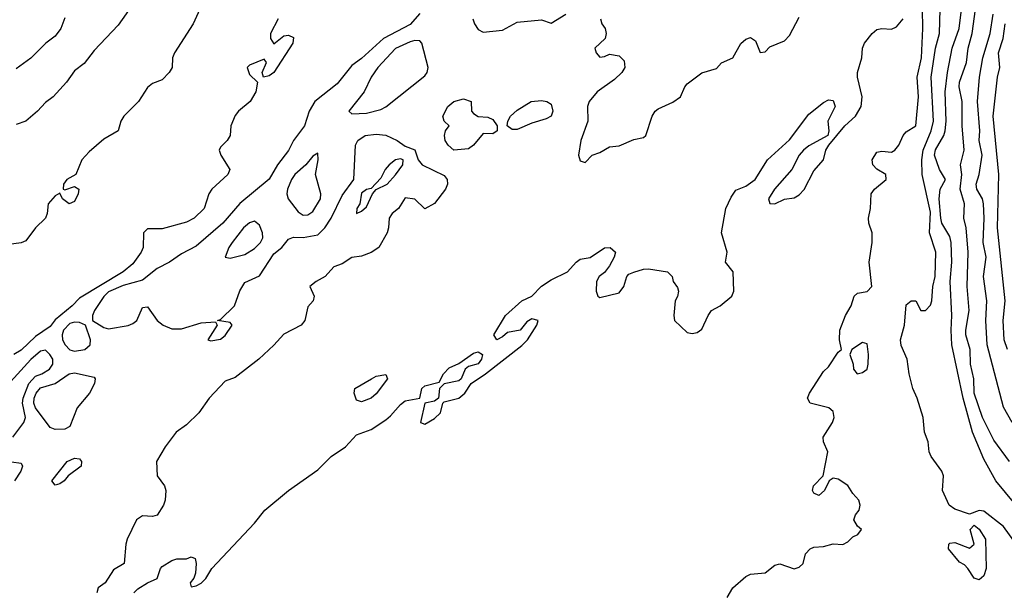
# Model space of a CAD drawing. Header units: metres. Extents: x -46681 to -43747, y -240911 to -237677.
# Tile 513 of 656: x -46500 to -46399, y -239019 to -238961. Entities that reach past the tile are written whole.
import ezdxf

# ---------------------------------------------------------------- set-up
doc = ezdxf.new("R2010")
doc.units = ezdxf.units.M
doc.layers.add('CONTOUR_INDEX', color=1, linetype='Continuous')
doc.layers.add('CONTOUR_INTER', color=3, linetype='Continuous')

msp = doc.modelspace()

# ---------------------------------------------------------------- linework, layer by layer
at = {"layer": 'CONTOUR_INDEX'}
for points, elevation in [([(-46453.15, -238960.52), (-46452.99, -238961.02), (-46452.6, -238961.6), (-46452.1, -238961.9), (-46450.1, -238961.67), (-46448.6, -238960.84), (-46446.1, -238960.62), (-46445.1, -238960.96), (-46443.58, -238960.02)], 70), ([(-46397.99, -239006.02), (-46399.6, -239003.84), (-46400.76, -239001.52), (-46401.6, -238999.02), (-46401.65, -238997.52), (-46401.97, -238996.02), (-46402.01, -238994.52), (-46402.46, -238993.02), (-46402.48, -238992.52), (-46402.11, -238990.52), (-46402.34, -238988.02), (-46402.23, -238984.52), (-46402.43, -238982.02), (-46402.66, -238981.02), (-46402.61, -238979.52), (-46403.04, -238978.02), (-46402.88, -238976.52), (-46403.01, -238975.52), (-46402.65, -238974.02), (-46402.84, -238971.52), (-46402.84, -238969.02), (-46403.16, -238967.52), (-46403.13, -238967.02), (-46402.41, -238965.02), (-46402.23, -238963.52), (-46401.81, -238962.02), (-46401.48, -238959.52)], 75), ([(-46495.1, -238960.42), (-46495.52, -238961.52), (-46496.1, -238962.28), (-46497.04, -238963.02), (-46498.6, -238964.55), (-46500.1, -238965.67)], 75), ([(-46440.04, -238960.52), (-46439.89, -238961.02), (-46439.55, -238961.52), (-46439.44, -238962.02), (-46439.54, -238962.52), (-46440.61, -238963.52), (-46440.47, -238964.02), (-46440.1, -238964.44), (-46439.6, -238964.37), (-46439.1, -238964.14), (-46438.1, -238964.32), (-46437.6, -238964.84), (-46437.51, -238965.52), (-46437.83, -238966.02), (-46438.6, -238966.76), (-46440.38, -238968.02), (-46441.2, -238969.02), (-46441.37, -238969.52), (-46441.32, -238971.02), (-46442.06, -238973.02), (-46442.28, -238974.52), (-46442.1, -238975.13), (-46441.6, -238975.27), (-46440.88, -238974.52), (-46440.1, -238974.25), (-46439.1, -238973.69), (-46438.1, -238973.57), (-46436.6, -238972.91), (-46435.6, -238972.73), (-46435.37, -238972.52), (-46434.71, -238970.52), (-46434.41, -238970.02), (-46434.1, -238969.76), (-46432.6, -238969.09), (-46431.79, -238968.52), (-46431.36, -238967.52), (-46431.1, -238967.19), (-46429.6, -238966.08), (-46428.1, -238965.61), (-46427.6, -238965.03), (-46426.41, -238964.52), (-46425.6, -238963.04), (-46425.1, -238962.61), (-46424.6, -238962.44), (-46424.1, -238962.79), (-46423.6, -238963.99), (-46423.1, -238963.91), (-46422.6, -238963.39), (-46421.1, -238962.76), (-46420.6, -238962.24), (-46419.6, -238960.33)], 70), ([(-46459.6, -238962.87), (-46461.1, -238963.56), (-46462.92, -238965.52), (-46463.62, -238966.52), (-46464.31, -238968.02), (-46465.89, -238970.02), (-46465.6, -238970.27), (-46464.1, -238970.21), (-46462.6, -238969.82), (-46462.1, -238969.56), (-46458.1, -238966.38), (-46457.84, -238966.02), (-46457.76, -238965.52), (-46458.38, -238963.02), (-46458.6, -238962.79), (-46459.1, -238962.73), (-46459.6, -238962.87)], 70), ([(-46469.1, -238974.33), (-46469.6, -238974.64), (-46470.32, -238975.52), (-46471.45, -238976.52), (-46471.8, -238977.02), (-46472.21, -238978.02), (-46472.28, -238978.52), (-46472.15, -238979.02), (-46471.1, -238980.37), (-46470.6, -238980.69), (-46470.1, -238980.68), (-46469.6, -238980.33), (-46468.82, -238979.02), (-46468.78, -238978.52), (-46469.33, -238976.52), (-46469.05, -238975.02), (-46469.1, -238974.33)], 70), ([(-46476.1, -238981.48), (-46476.74, -238982.02), (-46477.89, -238983.52), (-46478.24, -238984.02), (-46478.6, -238985.03), (-46478.1, -238985.11), (-46476.6, -238984.75), (-46475.6, -238984.13), (-46474.98, -238983.52), (-46474.73, -238983.02), (-46474.77, -238982.52), (-46475.1, -238981.73), (-46475.6, -238981.31), (-46476.1, -238981.48)], 70)]:
    msp.add_lwpolyline(points, dxfattribs=dict(at, elevation=elevation))
at = {"layer": 'CONTOUR_INTER'}
for points, elevation in [([(-46487.07, -238957.52), (-46489.6, -238961.17), (-46492.1, -238963.78), (-46493.1, -238965.09), (-46494.1, -238965.85), (-46494.94, -238967.02), (-46496.3, -238968.52), (-46497.1, -238969.11), (-46497.9, -238970.02), (-46499.1, -238971.02), (-46500.1, -238971.39)], 74), ([(-46395.23, -239013.02), (-46399.37, -239008.02), (-46400.6, -239005.79), (-46401.77, -239003.02), (-46402.75, -238999.52), (-46403.9, -238994.02), (-46403.98, -238992.52), (-46403.9, -238991.02), (-46404.08, -238987.52), (-46403.91, -238985.52), (-46403.98, -238983.52), (-46404.1, -238982.89), (-46404.92, -238981.52), (-46405.05, -238981.02), (-46405.19, -238979.02), (-46405.1, -238978.02), (-46404.55, -238977.02), (-46405.17, -238976.02), (-46405.68, -238974.52), (-46405.6, -238973.97), (-46404.71, -238972.52), (-46404.59, -238972.02), (-46404.5, -238971.02), (-46404.6, -238968.02), (-46404.36, -238966.02), (-46403.86, -238963.52), (-46403.14, -238961.52), (-46402.83, -238959.02)], 74), ([(-46481.23, -238959.52), (-46481.9, -238961.02), (-46483.82, -238964.02), (-46484.04, -238964.52), (-46484.08, -238965.52), (-46484.37, -238966.02), (-46485.1, -238966.8), (-46486.1, -238967.18), (-46486.6, -238967.59), (-46487.51, -238969.02), (-46489.03, -238970.52), (-46489.33, -238971.02), (-46489.6, -238972.03), (-46491.1, -238972.89), (-46492.6, -238974.18), (-46493.36, -238975.02), (-46493.97, -238976.52), (-46494.88, -238977.02), (-46495.23, -238977.52), (-46495.28, -238978.02), (-46495.1, -238978.08), (-46494.1, -238977.75), (-46493.66, -238978.02), (-46493.74, -238978.52), (-46494.1, -238979.28), (-46494.65, -238979.52), (-46495.35, -238979.02), (-46495.6, -238978.43), (-46496.1, -238978.72), (-46496.81, -238979.52), (-46496.91, -238980.52), (-46497.1, -238981.02), (-46498.1, -238982.02), (-46499.1, -238983.34), (-46499.6, -238983.56), (-46501.1, -238983.76)], 73), ([(-46458.6, -238959.98), (-46459.6, -238961.1), (-46462.32, -238962.52), (-46464.6, -238964.6), (-46465.6, -238965.31), (-46467.1, -238967.21), (-46469.38, -238969.02), (-46469.99, -238970.02), (-46470.46, -238971.52), (-46471.58, -238973.02), (-46472.1, -238974.04), (-46473.22, -238975.52), (-46474.1, -238977), (-46477.1, -238979.51), (-46478.84, -238981.52), (-46481.6, -238983.9), (-46483.1, -238984.67), (-46484.33, -238985.52), (-46485.6, -238986.2), (-46487.1, -238987.39), (-46489.1, -238987.92), (-46490.6, -238988.6), (-46491.1, -238989.06), (-46492.05, -238990.52), (-46492.27, -238991.02), (-46492.27, -238991.52), (-46491.1, -238992.25), (-46490.6, -238992.4), (-46488.6, -238992.03), (-46488.1, -238991.85), (-46487.69, -238991.52), (-46487.1, -238990.2), (-46486.6, -238990.13), (-46485.6, -238991.54), (-46485, -238992.02), (-46484.1, -238992.4), (-46483.1, -238992.4), (-46481.1, -238991.77), (-46479.6, -238991.68), (-46479.45, -238992.02), (-46480.39, -238993.52), (-46480.1, -238993.61), (-46479.1, -238993.46), (-46478.6, -238993.06), (-46477.88, -238992.02), (-46478.1, -238991.74), (-46479.39, -238991.52), (-46479.1, -238991.44), (-46477.64, -238990.02), (-46477.1, -238988.49), (-46476.6, -238987.64), (-46475.1, -238986.93), (-46473.6, -238984.66), (-46472.78, -238984.02), (-46472.1, -238983.16), (-46471.6, -238982.98), (-46470.6, -238982.99), (-46469.1, -238982.71), (-46468.36, -238982.02), (-46467.72, -238981.02), (-46466.6, -238978.67), (-46465.38, -238977.02), (-46465.21, -238973.52), (-46464.96, -238973.02), (-46464.21, -238972.52), (-46463.1, -238972.37), (-46462.1, -238972.47), (-46460.94, -238973.02), (-46460.1, -238973.61), (-46459.1, -238973.97), (-46458.76, -238975.02), (-46458.35, -238975.52), (-46456.1, -238976.62), (-46455.78, -238977.02), (-46455.75, -238977.52), (-46455.97, -238978.02), (-46457.1, -238979.5), (-46458.1, -238980.05), (-46459.1, -238979.05), (-46460.1, -238978.93), (-46460.8, -238980.02), (-46461.44, -238980.52), (-46461.77, -238981.02), (-46461.81, -238982.02), (-46461.97, -238982.52), (-46462.8, -238984.02), (-46463.6, -238984.55), (-46464.6, -238984.9), (-46465.6, -238985.05), (-46466.6, -238985.72), (-46467.46, -238986.02), (-46468.35, -238987.02), (-46469.27, -238987.52), (-46469.9, -238988.02), (-46469.46, -238989.02), (-46469.58, -238989.52), (-46470.1, -238990.14), (-46470.42, -238991.52), (-46470.8, -238992.02), (-46472.6, -238992.92), (-46473.6, -238994.08), (-46475.15, -238995.52), (-46477.6, -238997.38), (-46478.6, -238997.77), (-46480.25, -238999.52), (-46481.31, -239001.02), (-46482.6, -239002.25), (-46483.65, -239003.02), (-46484.77, -239004.52), (-46485.66, -239006.02), (-46485.6, -239007.52), (-46484.84, -239008.52), (-46484.73, -239009.02), (-46484.77, -239010.02), (-46484.94, -239010.52), (-46485.6, -239011.54), (-46486.1, -239011.7), (-46487.1, -239011.63), (-46487.73, -239012.02), (-46488.7, -239014.02), (-46488.84, -239014.52), (-46489, -239016.52), (-46490.1, -239017.17), (-46490.97, -239018.52), (-46491.67, -239019.02), (-46491.82, -239019.52)], 71), ([(-46427, -239020.02), (-46426.41, -239019.02), (-46425.1, -239017.85), (-46424.6, -239017.62), (-46423.1, -239017.49), (-46422.1, -239016.7), (-46421.6, -239016.56), (-46420.1, -239017.05), (-46419.6, -239016.9), (-46419.2, -239016.52), (-46418.94, -239015.52), (-46418.46, -239015.02), (-46418.1, -239014.85), (-46417.1, -239014.78), (-46416.1, -239014.51), (-46415.1, -239014.58), (-46414.6, -239014.3), (-46414.1, -239013.76), (-46413.58, -239013.52), (-46413.2, -239013.02), (-46413.6, -239012.68), (-46413.98, -239012.02), (-46413.81, -239011.52), (-46413.44, -239011.02), (-46413.33, -239010.52), (-46413.46, -239010.02), (-46414.1, -239009.31), (-46414.6, -239008.5), (-46415.6, -239007.86), (-46416.1, -239007.76), (-46416.52, -239008.02), (-46417.01, -239009.02), (-46417.58, -239009.52), (-46418.1, -239009.27), (-46418.22, -239009.02), (-46418.12, -239008.52), (-46417.13, -239007.52), (-46416.66, -239005.02), (-46417.09, -239004.02), (-46417.15, -239003.52), (-46416.19, -239002.02), (-46416, -239001.52), (-46416.1, -239000.88), (-46416.55, -239000.52), (-46418.48, -239000.02), (-46418.73, -238999.52), (-46418.54, -238999.02), (-46417.1, -238996.77), (-46416.6, -238996.31), (-46415.6, -238994.78), (-46415.25, -238994.52), (-46415.47, -238993.52), (-46415.42, -238992.52), (-46414.85, -238991.02), (-46414.26, -238990.02), (-46413.95, -238989.02), (-46413.6, -238988.72), (-46412.6, -238988.54), (-46412.12, -238988.02), (-46412.4, -238985.52), (-46412.11, -238983.52), (-46412.09, -238982.52), (-46412.43, -238981.52), (-46412.47, -238981.02), (-46412.25, -238980.02), (-46412.19, -238978.52), (-46411.87, -238978.02), (-46410.67, -238977.02), (-46410.7, -238976.52), (-46411.6, -238975.97), (-46412.03, -238975.52), (-46412.09, -238975.02), (-46411.6, -238974.24), (-46411.1, -238974.12), (-46410.1, -238974.22), (-46409.78, -238974.02), (-46409.35, -238973.52), (-46408.91, -238972.52), (-46408.6, -238972.12), (-46407.59, -238971.52), (-46407.33, -238968.52), (-46407.46, -238966.52), (-46407.04, -238964.52), (-46406.87, -238961.52), (-46406.91, -238959.52)], 72), ([(-46397.1, -239014.81), (-46398.6, -239012.7), (-46400.6, -239011.13), (-46401.1, -239011.08), (-46402.1, -239011.46), (-46403.6, -239010.92), (-46404.18, -239010.52), (-46404.85, -239009.02), (-46404.75, -239007.52), (-46404.94, -239007.02), (-46406.02, -239005.52), (-46406.23, -239005.02), (-46406.33, -239004.02), (-46406.72, -239003.02), (-46406.84, -239001.52), (-46407.46, -238999.52), (-46407.93, -238998.52), (-46408.3, -238997.02), (-46408.48, -238995.52), (-46409.1, -238994.1), (-46409.18, -238993.52), (-46408.76, -238992.02), (-46408.6, -238989.92), (-46408.1, -238989.52), (-46407.6, -238989.5), (-46407.1, -238990.52), (-46406.6, -238990.49), (-46406.1, -238989.96), (-46405.95, -238989.52), (-46405.85, -238988.02), (-46405.63, -238987.02), (-46405.56, -238984.52), (-46406.21, -238982.52), (-46406.1, -238980.39), (-46406.94, -238976.52), (-46407, -238975.02), (-46406.86, -238974.02), (-46406.04, -238972.02), (-46405.78, -238971.02), (-46406.03, -238966.52), (-46405.58, -238963.52), (-46405.16, -238962.02), (-46405.12, -238959.52)], 73), ([(-46397.7, -239002.02), (-46398.6, -239000.43), (-46400.27, -238994.02), (-46400.41, -238991.52), (-46400.32, -238989.52), (-46400.66, -238987.02), (-46400.36, -238985.02), (-46400.69, -238983.52), (-46400.58, -238981.02), (-46400.66, -238979.52), (-46400.74, -238979.02), (-46401.34, -238978.02), (-46401.41, -238977.52), (-46401.09, -238976.52), (-46400.77, -238974.52), (-46401.08, -238973.02), (-46401.01, -238972.02), (-46401.25, -238969.02), (-46401.07, -238966.52), (-46400.71, -238964.52), (-46399.97, -238962.02), (-46399.64, -238960.02)], 76), ([(-46473.17, -238960.52), (-46473.96, -238962.02), (-46473.94, -238962.52), (-46473.6, -238963.07), (-46472.6, -238962.27), (-46472.1, -238962.18), (-46471.6, -238962.42), (-46471.66, -238963.02), (-46473.6, -238966.02), (-46474.1, -238966.38), (-46474.67, -238966.52), (-46474.82, -238966.02), (-46474.35, -238965.02), (-46474.6, -238964.67), (-46476.1, -238965.27), (-46476.34, -238965.52), (-46476.1, -238966.24), (-46475.29, -238967.02), (-46475.46, -238968.02), (-46476.03, -238969.02), (-46477.25, -238970.02), (-46477.6, -238970.45), (-46478.02, -238971.52), (-46478.09, -238972.52), (-46478.41, -238973.02), (-46479.1, -238973.7), (-46479.23, -238974.02), (-46479.07, -238974.52), (-46478.14, -238976.02), (-46478.34, -238976.52), (-46479.99, -238978.02), (-46480.31, -238978.52), (-46480.78, -238980.02), (-46481.79, -238981.02), (-46482.6, -238981.42), (-46485.1, -238982.12), (-46486.6, -238982.12), (-46487, -238982.52), (-46487.05, -238984.02), (-46487.24, -238984.52), (-46488.1, -238985.72), (-46489.1, -238986.52), (-46493.6, -238989.25), (-46494.35, -238990.02), (-46496.1, -238991.45), (-46496.6, -238992.15), (-46498.1, -238993.16), (-46499.6, -238994.57), (-46500.33, -238995.02)], 72), ([(-46487.99, -239019.52), (-46487.6, -239019.12), (-46486.61, -239018.52), (-46485.6, -239018.07), (-46485.27, -239017.02), (-46485.1, -239016.84), (-46484.1, -239016.2), (-46483.6, -239016.05), (-46482.6, -239016.03), (-46482.1, -239015.82), (-46481.69, -239016.02), (-46481.58, -239016.52), (-46481.66, -239017.52), (-46481.82, -239018.02), (-46482.2, -239018.52), (-46482.1, -239018.91), (-46481.6, -239018.81), (-46481.1, -239018.53), (-46480.6, -239018.06), (-46479.97, -239017.02), (-46475.6, -239012.38), (-46474.53, -239011.02), (-46472.11, -239009.02), (-46469.1, -239006.87), (-46467.72, -239005.52), (-46466.24, -239004.52), (-46465.1, -239003.29), (-46463.6, -239002.73), (-46462.1, -239001.74), (-46461.6, -239001.35), (-46460.6, -239000.16), (-46460.1, -238999.78), (-46458.61, -238999.52), (-46458.41, -238998.52), (-46458.1, -238998.26), (-46456.6, -238997.86), (-46456.17, -238997.02), (-46455.6, -238996.4), (-46454.6, -238995.96), (-46453.1, -238994.89), (-46452.6, -238994.77), (-46452.17, -238995.02), (-46452.25, -238995.52), (-46452.6, -238995.98), (-46453.6, -238996.25), (-46453.94, -238996.52), (-46454.34, -238997.52), (-46454.6, -238997.72), (-46456.1, -238998.04), (-46456.58, -238998.52), (-46456.68, -238999.52), (-46457.1, -238999.84), (-46458.1, -239000.03), (-46458.53, -239002.02), (-46458.1, -239002.18), (-46457.1, -239001.61), (-46456.46, -239001.02), (-46456.22, -239000.02), (-46456.1, -238999.91), (-46454.59, -238999.52), (-46453.98, -238999.02), (-46453.33, -238998.02), (-46451.84, -238997.02), (-46448.1, -238994.11), (-46447.53, -238993.52), (-46446.58, -238992.02), (-46446.45, -238991.52), (-46447.1, -238991.35), (-46447.6, -238991.68), (-46448.3, -238992.52), (-46449.6, -238992.78), (-46450.1, -238993.21), (-46450.7, -238993.52), (-46451, -238993.02), (-46449.8, -238991.02), (-46448.1, -238989.51), (-46447.1, -238989.02), (-46446.1, -238988.01), (-46445.1, -238987.35), (-46443.43, -238986.52), (-46442.52, -238985.52), (-46442.1, -238985.24), (-46441.1, -238985.05), (-46439.6, -238984.06), (-46439.02, -238984.02), (-46438.5, -238984.52), (-46438.63, -238985.02), (-46439.1, -238985.92), (-46439.6, -238986.58), (-46440.17, -238987.02), (-46440.45, -238987.52), (-46440.47, -238988.52), (-46440.3, -238989.02), (-46440.1, -238989.17), (-46438.1, -238988.68), (-46437.62, -238988.02), (-46437.33, -238987.02), (-46437.1, -238986.76), (-46436.6, -238986.55), (-46435.6, -238986.24), (-46435.1, -238986.22), (-46433.14, -238986.52), (-46432.66, -238987.02), (-46432.57, -238987.52), (-46432.1, -238988.14), (-46431.99, -238988.52), (-46432.1, -238989.08), (-46432.34, -238989.52), (-46432.49, -238991.02), (-46432.42, -238991.52), (-46431.1, -238992.77), (-46430.6, -238992.88), (-46430.1, -238992.78), (-46429.6, -238992.42), (-46428.97, -238991.02), (-46428.6, -238990.52), (-46427.71, -238990.02), (-46426.52, -238989.02), (-46426.31, -238988.52), (-46426.38, -238986.52), (-46427.16, -238985.52), (-46427, -238984.52), (-46427.6, -238982.52), (-46427.13, -238980.02), (-46426.6, -238978.84), (-46426.1, -238978.14), (-46425.1, -238977.71), (-46424.11, -238977.02), (-46422.84, -238975.02), (-46420.6, -238972.97), (-46418.6, -238970.32), (-46417.1, -238969.12), (-46416.6, -238968.84), (-46416.1, -238968.91), (-46415.9, -238969.52), (-46416.67, -238971.02), (-46416.56, -238972.02), (-46416.65, -238972.52), (-46418.6, -238973.57), (-46419.17, -238974.02), (-46419.6, -238974.52), (-46420.37, -238976.02), (-46422.15, -238978.02), (-46422.74, -238979.02), (-46422.6, -238979.5), (-46422.1, -238979.54), (-46421.1, -238979.05), (-46420.1, -238978.92), (-46419.6, -238978.6), (-46419.1, -238978.05), (-46418.1, -238976.13), (-46417.11, -238975.02), (-46416.86, -238974.02), (-46416.56, -238973.52), (-46414.92, -238971.52), (-46413.8, -238970.52), (-46413.23, -238969.52), (-46413.13, -238968.52), (-46413.62, -238966.52), (-46413.6, -238966.02), (-46413.17, -238964.52), (-46413.1, -238963.52), (-46412.89, -238963.02), (-46412.1, -238962.01), (-46411.6, -238961.62), (-46411.1, -238961.51), (-46410.1, -238961.58), (-46409.6, -238961.33), (-46408.92, -238960.52)], 71), ([(-46398.17, -238994.52), (-46398.51, -238993.52), (-46398.63, -238991.52), (-46398.43, -238989.52), (-46399.21, -238982.02), (-46399.07, -238976.52), (-46399.64, -238970.52), (-46399.22, -238966.52), (-46398.98, -238965.52), (-46399.09, -238964.02), (-46398.61, -238962.52), (-46398.43, -238961.02)], 77), ([(-46455.09, -238969.02), (-46454.1, -238968.75), (-46453.34, -238969.02), (-46453.28, -238970.02), (-46453.1, -238970.25), (-46452.6, -238970.56), (-46451.6, -238970.64), (-46451.1, -238970.87), (-46450.64, -238971.52), (-46450.65, -238972.02), (-46451.1, -238972.35), (-46452.1, -238972.32), (-46453.1, -238973.52), (-46453.6, -238973.88), (-46455.1, -238974.01), (-46455.69, -238973.52), (-46455.98, -238973.02), (-46456.08, -238972.52), (-46455.95, -238972.02), (-46455.6, -238971.52), (-46456.1, -238971.03), (-46456.22, -238970.52), (-46455.73, -238969.52), (-46455.09, -238969.02)], 71), ([(-46447.15, -238969.02), (-46446.1, -238968.9), (-46445.53, -238969.02), (-46445.1, -238969.29), (-46444.91, -238970.02), (-46445.11, -238970.52), (-46445.6, -238970.81), (-46447.1, -238971.23), (-46448.6, -238971.91), (-46449.1, -238971.88), (-46449.63, -238971.52), (-46449.57, -238971.02), (-46449.27, -238970.52), (-46448.6, -238969.92), (-46447.15, -238969.02)], 71), ([(-46461.1, -238975.02), (-46461.75, -238975.52), (-46462.16, -238976.02), (-46462.6, -238976.9), (-46463.6, -238977.95), (-46464.1, -238978.05), (-46464.6, -238978.44), (-46464.78, -238979.52), (-46465.08, -238980.02), (-46465.11, -238980.52), (-46464.6, -238980.29), (-46464.1, -238979.86), (-46463.48, -238978.52), (-46463.1, -238978.07), (-46461.96, -238977.52), (-46461.1, -238976.56), (-46460.34, -238975.52), (-46460.3, -238975.02), (-46460.6, -238974.92), (-46461.1, -238975.02)], 71), ([(-46494.6, -238991.83), (-46495.23, -238992.52), (-46495.37, -238993.02), (-46495.33, -238993.52), (-46495.07, -238994.02), (-46494.6, -238994.55), (-46494.1, -238994.69), (-46493.03, -238994.52), (-46492.48, -238994.02), (-46492.47, -238993.52), (-46492.96, -238992.02), (-46493.6, -238991.73), (-46494.1, -238991.69), (-46494.6, -238991.83)], 71), ([(-46500.46, -239003.52), (-46499.3, -239002.02), (-46499.14, -239001.52), (-46499.45, -239000.02), (-46499.38, -238999.52), (-46498.81, -238998.02), (-46498.1, -238997.26), (-46497.45, -238997.02), (-46496.68, -238996.52), (-46496.34, -238996.02), (-46496.35, -238995.52), (-46496.64, -238995.02), (-46497.1, -238994.59), (-46497.6, -238994.7)], 71), ([(-46413.1, -238993.8), (-46414.17, -238994.52), (-46414.4, -238995.02), (-46414.04, -238996.02), (-46414.03, -238996.52), (-46413.64, -238997.02), (-46413.1, -238996.88), (-46412.6, -238996.52), (-46412.49, -238996.02), (-46412.46, -238995.02), (-46412.6, -238993.92), (-46413.1, -238993.8)], 72), ([(-46497.6, -238994.7), (-46498.6, -238995.53), (-46502.1, -238999.36)], 71), ([(-46494.65, -238997.02), (-46494.1, -238996.9), (-46492.1, -238997.35), (-46491.97, -238997.52), (-46492.06, -238998.02), (-46492.58, -238999.02), (-46493.83, -239000.52), (-46494.6, -239002.42), (-46495.1, -239002.7), (-46496.1, -239002.75), (-46496.6, -239002.54), (-46498.11, -239000.52), (-46498.29, -239000.02), (-46498.24, -238999.52), (-46498.04, -238999.02), (-46497.6, -238998.45), (-46496.09, -238998.02), (-46494.65, -238997.02)], 72), ([(-46463.58, -238997.52), (-46463.1, -238997.25), (-46462.1, -238997.09), (-46461.91, -238997.52), (-46463.1, -238999.08), (-46463.6, -238999.53), (-46464.6, -238999.9), (-46465.1, -238999.74), (-46465.36, -238999.02), (-46465.29, -238998.52), (-46463.58, -238997.52)], 71), ([(-46494.86, -239006.02), (-46494.1, -239005.67), (-46493.6, -239005.74), (-46493.37, -239006.02), (-46493.41, -239006.52), (-46494.75, -239007.52), (-46495.18, -239008.02), (-46495.6, -239008.32), (-46496.1, -239008.46), (-46496.44, -239008.02), (-46494.86, -239006.02)], 72), ([(-46500.6, -239006.08), (-46499.6, -239006.21), (-46499.44, -239006.52), (-46499.62, -239007.02), (-46500.28, -239008.02)], 72), ([(-46402.03, -239013.02), (-46401.6, -239012.56), (-46401.1, -239012.99), (-46400.44, -239014.02), (-46400.36, -239017.02), (-46400.6, -239017.77), (-46401.1, -239018.19), (-46401.6, -239018.02), (-46402.26, -239017.02), (-46402.6, -239016.65), (-46403.1, -239016.38), (-46404.24, -239015.02), (-46404.22, -239014.52), (-46404.1, -239014.41), (-46403.6, -239014.36), (-46402.1, -239014.94), (-46401.62, -239014.52), (-46402.03, -239013.02)], 73)]:
    msp.add_lwpolyline(points, dxfattribs=dict(at, elevation=elevation))

doc.saveas('drawing.dxf')
